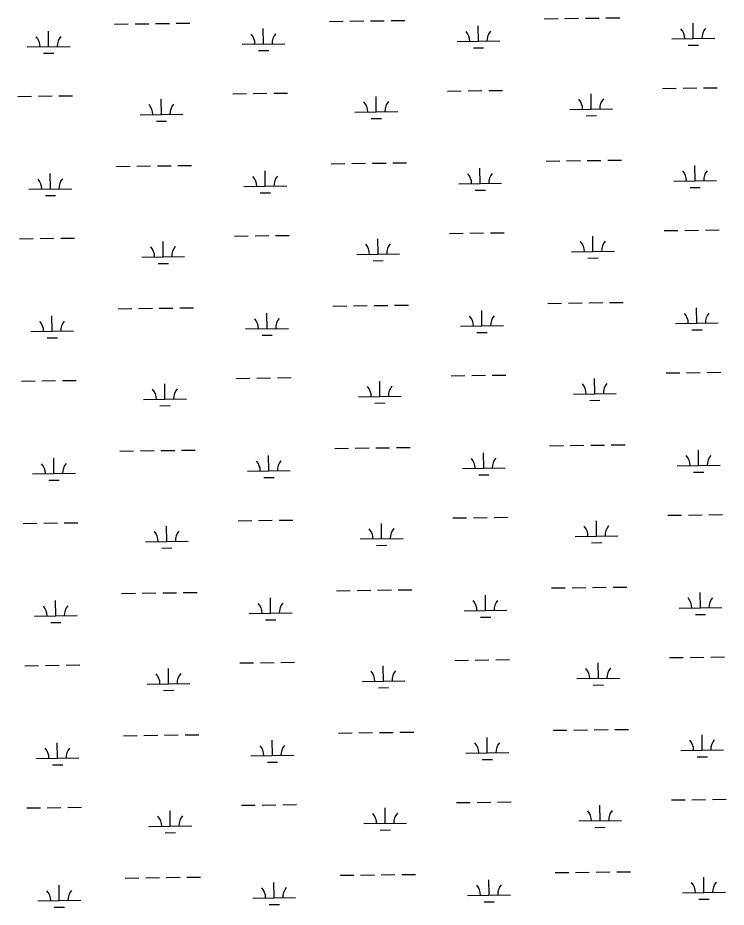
# Model space of a CAD drawing. Extents: x 3715084 to 3753216, y 488173 to 513963.
# Drawn here: x 3746636 to 3748290, y 508434 to 510513 of the extents above; entities that cross this region are included whole.
import ezdxf

# ---------------------------------------------------------------- set-up
doc = ezdxf.new("R2010")
doc.units = 0
doc.layers.add('V-WETL-SWMP', color=7, linetype='Continuous')

msp = doc.modelspace()

# ---------------------------------------------------------------- linework, layer by layer
at = {"layer": 'V-WETL-SWMP'}
for p, q in [((3747961.6, 510512), (3747993.6, 510512.4)), ((3748009.6, 510512.6), (3748041.6, 510513)), ((3746861.9, 510498.2), (3746893.9, 510498.6)), ((3746909.9, 510498.8), (3746941.9, 510499.2)), ((3746957.9, 510499.4), (3746989.9, 510499.8)), ((3747005.9, 510500), (3747037.9, 510500.4)), ((3747363.8, 510504.5), (3747395.8, 510504.9)), ((3747411.8, 510505.1), (3747443.8, 510505.5)), ((3747459.8, 510505.7), (3747491.8, 510506.1)), ((3747507.8, 510506.3), (3747539.8, 510506.7)), ((3747711.7, 510458.1), (3747711.2, 510494.1)), ((3747865.6, 510510.8), (3747897.6, 510511.2)), ((3747913.6, 510511.4), (3747945.6, 510511.8)), ((3748213.6, 510464.4), (3748213.1, 510500.4)), ((3746708, 510445.5), (3746707.5, 510481.5)), ((3747209.8, 510451.8), (3747209.4, 510487.8)), ((3747159.8, 510451.2), (3747259.8, 510452.4)), ((3747661.7, 510457.5), (3747761.7, 510458.7)), ((3748163.6, 510463.7), (3748263.6, 510465)), ((3746658, 510444.9), (3746758, 510446.2)), ((3746696.1, 510430), (3746720.1, 510430.3)), ((3747198, 510436.2), (3747222, 510436.5)), ((3747699.9, 510442.5), (3747723.9, 510442.8)), ((3748201.8, 510448.8), (3748225.8, 510449.1)), ((3748141.6, 510348), (3748173.6, 510348.4)), ((3748189.6, 510348.6), (3748221.6, 510349)), ((3748237.6, 510349.2), (3748269.6, 510349.6)), ((3746636, 510329.2), (3746668, 510329.6)), ((3746684, 510329.8), (3746716, 510330.2)), ((3746732, 510330.4), (3746764, 510330.8)), ((3747137.9, 510335.5), (3747169.9, 510335.9)), ((3747185.9, 510336.1), (3747217.9, 510336.5)), ((3747233.9, 510336.7), (3747265.9, 510337.1)), ((3747473.3, 510293.2), (3747472.8, 510329.2)), ((3747639.7, 510341.7), (3747671.7, 510342.1)), ((3747687.7, 510342.3), (3747719.7, 510342.7)), ((3747735.7, 510342.9), (3747767.7, 510343.3)), ((3747975.1, 510299.5), (3747974.7, 510335.5)), ((3746971.4, 510287), (3746970.9, 510323)), ((3746921.4, 510286.3), (3747021.4, 510287.6)), ((3747423.3, 510292.6), (3747523.3, 510293.9)), ((3747925.1, 510298.9), (3748025.1, 510300.1)), ((3747963.3, 510283.9), (3747987.3, 510284.2)), ((3746959.6, 510271.4), (3746983.6, 510271.7)), ((3747461.5, 510277.6), (3747485.5, 510277.9)), ((3747965.8, 510179.3), (3747997.8, 510179.7)), ((3748013.8, 510179.9), (3748045.8, 510180.3)), ((3746866.1, 510165.6), (3746898.1, 510166)), ((3746914.1, 510166.2), (3746946.1, 510166.6)), ((3746962, 510166.8), (3746994, 510167.2)), ((3747010, 510167.4), (3747042, 510167.8)), ((3747367.9, 510171.8), (3747399.9, 510172.2)), ((3747415.9, 510172.4), (3747447.9, 510172.8)), ((3747463.9, 510173), (3747495.9, 510173.4)), ((3747511.9, 510173.6), (3747543.9, 510174)), ((3747715.8, 510125.4), (3747715.4, 510161.4)), ((3747869.8, 510178.1), (3747901.8, 510178.5)), ((3747917.8, 510178.7), (3747949.8, 510179.1)), ((3748217.7, 510131.7), (3748217.3, 510167.7)), ((3746712.1, 510112.9), (3746711.7, 510148.9)), ((3747214, 510119.2), (3747213.5, 510155.2)), ((3747164, 510118.5), (3747264, 510119.8)), ((3747665.9, 510124.8), (3747765.8, 510126.1)), ((3748167.7, 510131.1), (3748267.7, 510132.3)), ((3746662.1, 510112.3), (3746762.1, 510113.5)), ((3746700.3, 510097.3), (3746724.3, 510097.6)), ((3747202.2, 510103.6), (3747226.2, 510103.9)), ((3747704, 510109.9), (3747728, 510110.2)), ((3748205.9, 510116.1), (3748229.9, 510116.4)), ((3748145.8, 510015.4), (3748177.8, 510015.8)), ((3748193.8, 510016), (3748225.8, 510016.4)), ((3748241.8, 510016.6), (3748273.7, 510017)), ((3746640.2, 509996.5), (3746672.1, 509996.9)), ((3746688.1, 509997.1), (3746720.1, 509997.5)), ((3746736.1, 509997.7), (3746768.1, 509998.1)), ((3747142, 510002.8), (3747174, 510003.2)), ((3747190, 510003.4), (3747222, 510003.8)), ((3747238, 510004), (3747270, 510004.4)), ((3747477.4, 509960.6), (3747477, 509996.6)), ((3747643.9, 510009.1), (3747675.9, 510009.5)), ((3747691.9, 510009.7), (3747723.9, 510010.1)), ((3747739.9, 510010.3), (3747771.9, 510010.7)), ((3747979.3, 509966.8), (3747978.8, 510002.8)), ((3746975.5, 509954.3), (3746975.1, 509990.3)), ((3746925.6, 509953.7), (3747025.5, 509954.9)), ((3747427.4, 509960), (3747527.4, 509961.2)), ((3747929.3, 509966.2), (3748029.3, 509967.5)), ((3747967.5, 509951.3), (3747991.5, 509951.6)), ((3746963.7, 509938.7), (3746987.7, 509939)), ((3747465.6, 509945), (3747489.6, 509945.3)), ((3747969.9, 509846.7), (3748001.9, 509847.1)), ((3748017.9, 509847.3), (3748049.9, 509847.7)), ((3746870.2, 509832.9), (3746902.2, 509833.3)), ((3746918.2, 509833.5), (3746950.2, 509833.9)), ((3746966.2, 509834.1), (3746998.2, 509834.5)), ((3747014.2, 509834.7), (3747046.2, 509835.1)), ((3747372.1, 509839.2), (3747404.1, 509839.6)), ((3747420.1, 509839.8), (3747452.1, 509840.2)), ((3747468.1, 509840.4), (3747500.1, 509840.8)), ((3747516.1, 509841), (3747548.1, 509841.4)), ((3747720, 509792.8), (3747719.6, 509828.8)), ((3747874, 509845.5), (3747905.9, 509845.9)), ((3747921.9, 509846.1), (3747953.9, 509846.5)), ((3748221.9, 509799.1), (3748221.4, 509835.1)), ((3746716.3, 509780.2), (3746715.8, 509816.2)), ((3747218.1, 509786.5), (3747217.7, 509822.5)), ((3747168.1, 509785.9), (3747268.1, 509787.1)), ((3747670, 509792.2), (3747770, 509793.4)), ((3748171.9, 509798.4), (3748271.9, 509799.7)), ((3746666.3, 509779.6), (3746766.3, 509780.9)), ((3746704.5, 509764.7), (3746728.5, 509765)), ((3747206.3, 509770.9), (3747230.3, 509771.2)), ((3747708.2, 509777.2), (3747732.2, 509777.5)), ((3748210.1, 509783.5), (3748234.1, 509783.8)), ((3748149.9, 509682.7), (3748181.9, 509683.1)), ((3748197.9, 509683.3), (3748229.9, 509683.7)), ((3748245.9, 509683.9), (3748277.9, 509684.3)), ((3746644.3, 509663.9), (3746676.3, 509664.3)), ((3746692.3, 509664.5), (3746724.3, 509664.9)), ((3746740.3, 509665.1), (3746772.3, 509665.5)), ((3747146.2, 509670.2), (3747178.2, 509670.6)), ((3747194.2, 509670.8), (3747226.2, 509671.2)), ((3747242.2, 509671.4), (3747274.2, 509671.8)), ((3747481.6, 509627.9), (3747481.1, 509663.9)), ((3747648, 509676.4), (3747680, 509676.8)), ((3747696, 509677), (3747728, 509677.4)), ((3747744, 509677.6), (3747776, 509678)), ((3747983.4, 509634.2), (3747983, 509670.2)), ((3746979.7, 509621.7), (3746979.3, 509657.7)), ((3746929.7, 509621), (3747029.7, 509622.3)), ((3747431.6, 509627.3), (3747531.6, 509628.6)), ((3747933.4, 509633.6), (3748033.4, 509634.8)), ((3747971.6, 509618.6), (3747995.6, 509618.9)), ((3746967.9, 509606.1), (3746991.9, 509606.4)), ((3747469.8, 509612.3), (3747493.8, 509612.6)), ((3748022.1, 509514.6), (3748054.1, 509515)), ((3746874.4, 509500.3), (3746906.4, 509500.7)), ((3746922.4, 509500.9), (3746954.4, 509501.3)), ((3746970.4, 509501.5), (3747002.4, 509501.9)), ((3747018.4, 509502.1), (3747050.4, 509502.5)), ((3747376.2, 509506.5), (3747408.2, 509506.9)), ((3747424.2, 509507.1), (3747456.2, 509507.5)), ((3747472.2, 509507.7), (3747504.2, 509508.1)), ((3747520.2, 509508.3), (3747552.2, 509508.7)), ((3747724.2, 509460.1), (3747723.7, 509496.1)), ((3747878.1, 509512.8), (3747910.1, 509513.2)), ((3747926.1, 509513.4), (3747958.1, 509513.8)), ((3747974.1, 509514), (3748006.1, 509514.4)), ((3748226, 509466.4), (3748225.6, 509502.4)), ((3746720.4, 509447.6), (3746720, 509483.6)), ((3747222.3, 509453.9), (3747221.8, 509489.9)), ((3747172.3, 509453.2), (3747272.3, 509454.5)), ((3747674.2, 509459.5), (3747774.2, 509460.8)), ((3748176, 509465.8), (3748276, 509467)), ((3746670.4, 509447), (3746770.4, 509448.2)), ((3746708.6, 509432), (3746732.6, 509432.3)), ((3747210.5, 509438.3), (3747234.5, 509438.6)), ((3747712.4, 509444.6), (3747736.4, 509444.9)), ((3748214.2, 509450.8), (3748238.2, 509451.1)), ((3748154.1, 509350.1), (3748186.1, 509350.5)), ((3748202.1, 509350.7), (3748234.1, 509351.1)), ((3748250.1, 509351.3), (3748282.1, 509351.7)), ((3746648.5, 509331.2), (3746680.5, 509331.6)), ((3746696.5, 509331.8), (3746728.5, 509332.2)), ((3746744.5, 509332.4), (3746776.5, 509332.8)), ((3747150.3, 509337.5), (3747182.3, 509337.9)), ((3747198.3, 509338.1), (3747230.3, 509338.5)), ((3747246.3, 509338.7), (3747278.3, 509339.1)), ((3747485.7, 509295.3), (3747485.3, 509331.3)), ((3747652.2, 509343.8), (3747684.2, 509344.2)), ((3747700.2, 509344.4), (3747732.2, 509344.8)), ((3747748.2, 509345), (3747780.2, 509345.4)), ((3747987.6, 509301.6), (3747987.2, 509337.5)), ((3746983.9, 509289), (3746983.4, 509325)), ((3746933.9, 509288.4), (3747033.9, 509289.6)), ((3747435.7, 509294.7), (3747535.7, 509295.9)), ((3747937.6, 509300.9), (3748037.6, 509302.2)), ((3747975.8, 509286), (3747999.8, 509286.3)), ((3746972.1, 509273.4), (3746996.1, 509273.7)), ((3747473.9, 509279.7), (3747497.9, 509280)), ((3748026.3, 509182), (3748058.3, 509182.4)), ((3746878.5, 509167.6), (3746910.5, 509168)), ((3746926.5, 509168.2), (3746958.5, 509168.6)), ((3746974.5, 509168.8), (3747006.5, 509169.2)), ((3747022.5, 509169.4), (3747054.5, 509169.8)), ((3747380.4, 509173.9), (3747412.4, 509174.3)), ((3747428.4, 509174.5), (3747460.4, 509174.9)), ((3747476.4, 509175.1), (3747508.4, 509175.5)), ((3747524.4, 509175.7), (3747556.4, 509176.1)), ((3747728.3, 509127.5), (3747727.9, 509163.5)), ((3747882.3, 509180.2), (3747914.3, 509180.6)), ((3747930.3, 509180.8), (3747962.3, 509181.2)), ((3747978.3, 509181.4), (3748010.3, 509181.8)), ((3748230.2, 509133.8), (3748229.7, 509169.8)), ((3746724.6, 509114.9), (3746724.1, 509150.9)), ((3747226.5, 509121.2), (3747226, 509157.2)), ((3747176.5, 509120.6), (3747276.4, 509121.8)), ((3747678.3, 509126.9), (3747778.3, 509128.1)), ((3748180.2, 509133.1), (3748280.2, 509134.4)), ((3746674.6, 509114.3), (3746774.6, 509115.6)), ((3746712.8, 509099.4), (3746736.8, 509099.7)), ((3747214.6, 509105.6), (3747238.6, 509105.9)), ((3747716.5, 509111.9), (3747740.5, 509112.2)), ((3748218.4, 509118.2), (3748242.4, 509118.5)), ((3748158.2, 509017.4), (3748190.2, 509017.8)), ((3748206.2, 509018), (3748238.2, 509018.4)), ((3748254.2, 509018.6), (3748286.2, 509019)), ((3746652.6, 508998.6), (3746684.6, 508999)), ((3746700.6, 508999.2), (3746732.6, 508999.6)), ((3746748.6, 508999.8), (3746780.6, 509000.2)), ((3747154.5, 509004.9), (3747186.5, 509005.3)), ((3747202.5, 509005.5), (3747234.5, 509005.9)), ((3747250.5, 509006.1), (3747282.5, 509006.5)), ((3747489.9, 508962.6), (3747489.4, 508998.6)), ((3747656.4, 509011.1), (3747688.4, 509011.5)), ((3747704.4, 509011.7), (3747736.4, 509012.1)), ((3747752.4, 509012.3), (3747784.4, 509012.7)), ((3747991.8, 508968.9), (3747991.3, 509004.9)), ((3746988, 508956.4), (3746987.6, 508992.4)), ((3746938, 508955.7), (3747038, 508957)), ((3747439.9, 508962), (3747539.9, 508963.3)), ((3747941.8, 508968.3), (3748041.8, 508969.5)), ((3747980, 508953.3), (3748004, 508953.6)), ((3746976.2, 508940.8), (3747000.2, 508941.1)), ((3747478.1, 508947.1), (3747502.1, 508947.4)), ((3748030.4, 508849.3), (3748062.4, 508849.7)), ((3746882.7, 508835), (3746914.7, 508835.4)), ((3746930.7, 508835.6), (3746962.7, 508836)), ((3746978.7, 508836.2), (3747010.7, 508836.6)), ((3747026.7, 508836.8), (3747058.7, 508837.2)), ((3747384.6, 508841.2), (3747416.6, 508841.6)), ((3747432.6, 508841.8), (3747464.5, 508842.2)), ((3747480.5, 508842.4), (3747512.5, 508842.8)), ((3747528.5, 508843), (3747560.5, 508843.4)), ((3747732.5, 508794.8), (3747732, 508830.8)), ((3747886.4, 508847.5), (3747918.4, 508847.9)), ((3747934.4, 508848.1), (3747966.4, 508848.5)), ((3747982.4, 508848.7), (3748014.4, 508849.1)), ((3748234.3, 508801.1), (3748233.9, 508837.1)), ((3746728.7, 508782.3), (3746728.3, 508818.3)), ((3747230.6, 508788.6), (3747230.2, 508824.6)), ((3747180.6, 508787.9), (3747280.6, 508789.2)), ((3747682.5, 508794.2), (3747782.5, 508795.5)), ((3748184.4, 508800.5), (3748284.3, 508801.7)), ((3746678.7, 508781.7), (3746778.7, 508782.9)), ((3746716.9, 508766.7), (3746740.9, 508767)), ((3747218.8, 508773), (3747242.8, 508773.3)), ((3747720.7, 508779.3), (3747744.7, 508779.6)), ((3748222.5, 508785.5), (3748246.5, 508785.8)), ((3748162.4, 508684.8), (3748194.4, 508685.2)), ((3748210.4, 508685.4), (3748242.4, 508685.8)), ((3748258.4, 508686), (3748290.4, 508686.4)), ((3746656.8, 508666), (3746688.8, 508666.4)), ((3746704.8, 508666.6), (3746736.8, 508667)), ((3746752.8, 508667.2), (3746784.8, 508667.6)), ((3747158.6, 508672.2), (3747190.6, 508672.6)), ((3747206.6, 508672.8), (3747238.6, 508673.2)), ((3747254.6, 508673.4), (3747286.6, 508673.8)), ((3747494, 508630), (3747493.6, 508666)), ((3747660.5, 508678.5), (3747692.5, 508678.9)), ((3747708.5, 508679.1), (3747740.5, 508679.5)), ((3747756.5, 508679.7), (3747788.5, 508680.1)), ((3747995.9, 508636.3), (3747995.5, 508672.3)), ((3746992.2, 508623.7), (3746991.7, 508659.7)), ((3746942.2, 508623.1), (3747042.2, 508624.3)), ((3747444.1, 508629.4), (3747544, 508630.6)), ((3747945.9, 508635.6), (3748045.9, 508636.9)), ((3747984.1, 508620.7), (3748008.1, 508621)), ((3746980.4, 508608.1), (3747004.4, 508608.4)), ((3747482.2, 508614.4), (3747506.2, 508614.7)), ((3748034.6, 508516.7), (3748066.6, 508517.1)), ((3746886.8, 508502.3), (3746918.8, 508502.7)), ((3746934.8, 508502.9), (3746966.8, 508503.3)), ((3746982.8, 508503.5), (3747014.8, 508503.9)), ((3747030.8, 508504.1), (3747062.8, 508504.5)), ((3747388.7, 508508.6), (3747420.7, 508509)), ((3747436.7, 508509.2), (3747468.7, 508509.6)), ((3747484.7, 508509.8), (3747516.7, 508510.2)), ((3747532.7, 508510.4), (3747564.7, 508510.8)), ((3747736.6, 508462.2), (3747736.2, 508498.2)), ((3747890.6, 508514.9), (3747922.6, 508515.3)), ((3747938.6, 508515.5), (3747970.6, 508515.9)), ((3747986.6, 508516.1), (3748018.6, 508516.5)), ((3748238.5, 508468.5), (3748238.1, 508504.5)), ((3746732.9, 508449.6), (3746732.4, 508485.6)), ((3747234.8, 508455.9), (3747234.3, 508491.9)), ((3747184.8, 508455.3), (3747284.8, 508456.5)), ((3747686.6, 508461.6), (3747786.6, 508462.8)), ((3748188.5, 508467.8), (3748288.5, 508469.1)), ((3746682.9, 508449), (3746782.9, 508450.3)), ((3746721.1, 508434.1), (3746745.1, 508434.4)), ((3747223, 508440.3), (3747247, 508440.6)), ((3747724.8, 508446.6), (3747748.8, 508446.9)), ((3748226.7, 508452.9), (3748250.7, 508453.2))]:
    msp.add_line(p, q, dxfattribs=at)
for centre, start, end in [((3747154.6, 510451.6), 359.9442, 41.4878), ((3747265.1, 510453), 139.9442, 181.4878), ((3747656.4, 510457.9), 359.9442, 41.4878), ((3747766.9, 510459.2), 139.9442, 181.4878), ((3748158.3, 510464.1), 359.9442, 41.4878), ((3748268.8, 510465.5), 139.9442, 181.4878), ((3746652.7, 510445.3), 359.9442, 41.4878), ((3746763.2, 510446.7), 139.9442, 181.4878), ((3746916.1, 510286.7), 359.9442, 41.4878), ((3747026.6, 510288.1), 139.9442, 181.4878), ((3747418, 510293), 359.9442, 41.4878), ((3747528.5, 510294.4), 139.9442, 181.4878), ((3747919.9, 510299.3), 359.9442, 41.4878), ((3748030.4, 510300.7), 139.9442, 181.4878), ((3747158.7, 510118.9), 359.9442, 41.4878), ((3747269.2, 510120.3), 139.9442, 181.4878), ((3747660.6, 510125.2), 359.9442, 41.4878), ((3747771.1, 510126.6), 139.9442, 181.4878), ((3748162.5, 510131.5), 359.9442, 41.4878), ((3748273, 510132.9), 139.9442, 181.4878), ((3746656.9, 510112.7), 359.9442, 41.4878), ((3746767.3, 510114.1), 139.9442, 181.4878), ((3746920.3, 509954.1), 359.9442, 41.4878), ((3747030.8, 509955.5), 139.9442, 181.4878), ((3747422.2, 509960.4), 359.9442, 41.4878), ((3747532.7, 509961.7), 139.9442, 181.4878), ((3747924, 509966.6), 359.9442, 41.4878), ((3748034.5, 509968), 139.9442, 181.4878), ((3747162.9, 509786.3), 359.9442, 41.4878), ((3747273.4, 509787.7), 139.9442, 181.4878), ((3747664.8, 509792.6), 359.9442, 41.4878), ((3747775.2, 509793.9), 139.9442, 181.4878), ((3748166.6, 509798.8), 359.9442, 41.4878), ((3748277.1, 509800.2), 139.9442, 181.4878), ((3746661, 509780), 359.9442, 41.4878), ((3746771.5, 509781.4), 139.9442, 181.4878), ((3746924.5, 509621.4), 359.9442, 41.4878), ((3747034.9, 509622.8), 139.9442, 181.4878), ((3747426.3, 509627.7), 359.9442, 41.4878), ((3747536.8, 509629.1), 139.9442, 181.4878), ((3747928.2, 509634), 359.9442, 41.4878), ((3748038.7, 509635.4), 139.9442, 181.4878), ((3747167, 509453.6), 359.9442, 41.4878), ((3747277.5, 509455), 139.9442, 181.4878), ((3747668.9, 509459.9), 359.9442, 41.4878), ((3747779.4, 509461.3), 139.9442, 181.4878), ((3748170.8, 509466.2), 359.9442, 41.4878), ((3748281.3, 509467.6), 139.9442, 181.4878), ((3746665.2, 509447.4), 359.9442, 41.4878), ((3746775.7, 509448.8), 139.9442, 181.4878), ((3746928.6, 509288.8), 359.9442, 41.4878), ((3747039.1, 509290.2), 139.9442, 181.4878), ((3747430.5, 509295.1), 359.9442, 41.4878), ((3747541, 509296.4), 139.9442, 181.4878), ((3747932.4, 509301.3), 359.9442, 41.4878), ((3748042.8, 509302.7), 139.9442, 181.4878), ((3747171.2, 509121), 359.9442, 41.4878), ((3747281.7, 509122.4), 139.9442, 181.4878), ((3747673.1, 509127.3), 359.9442, 41.4878), ((3747783.6, 509128.6), 139.9442, 181.4878), ((3748174.9, 509133.5), 359.9442, 41.4878), ((3748285.4, 509134.9), 139.9442, 181.4878), ((3746669.3, 509114.7), 359.9442, 41.4878), ((3746779.8, 509116.1), 139.9442, 181.4878), ((3746932.8, 508956.1), 359.9442, 41.4878), ((3747043.3, 508957.5), 139.9442, 181.4878), ((3747434.6, 508962.4), 359.9442, 41.4878), ((3747545.1, 508963.8), 139.9442, 181.4878), ((3747936.5, 508968.7), 359.9442, 41.4878), ((3748047, 508970.1), 139.9442, 181.4878), ((3747175.4, 508788.3), 359.9442, 41.4878), ((3747285.8, 508789.7), 139.9442, 181.4878), ((3747677.2, 508794.6), 359.9442, 41.4878), ((3747787.7, 508796), 139.9442, 181.4878), ((3748179.1, 508800.9), 359.9442, 41.4878), ((3748289.6, 508802.3), 139.9442, 181.4878), ((3746673.5, 508782.1), 359.9442, 41.4878), ((3746784, 508783.5), 139.9442, 181.4878), ((3746936.9, 508623.5), 359.9442, 41.4878), ((3747047.4, 508624.9), 139.9442, 181.4878), ((3747438.8, 508629.8), 359.9442, 41.4878), ((3747549.3, 508631.1), 139.9442, 181.4878), ((3747940.7, 508636), 359.9442, 41.4878), ((3748051.1, 508637.4), 139.9442, 181.4878), ((3747179.5, 508455.7), 359.9442, 41.4878), ((3747290, 508457.1), 139.9442, 181.4878), ((3747681.4, 508462), 359.9442, 41.4878), ((3747791.9, 508463.4), 139.9442, 181.4878), ((3748183.3, 508468.2), 359.9442, 41.4878), ((3748293.7, 508469.6), 139.9442, 181.4878), ((3746677.7, 508449.4), 359.9442, 41.4878), ((3746788.1, 508450.8), 139.9442, 181.4878)]:
    msp.add_arc(centre, 35.2, start, end, dxfattribs=at)

doc.saveas('drawing.dxf')
